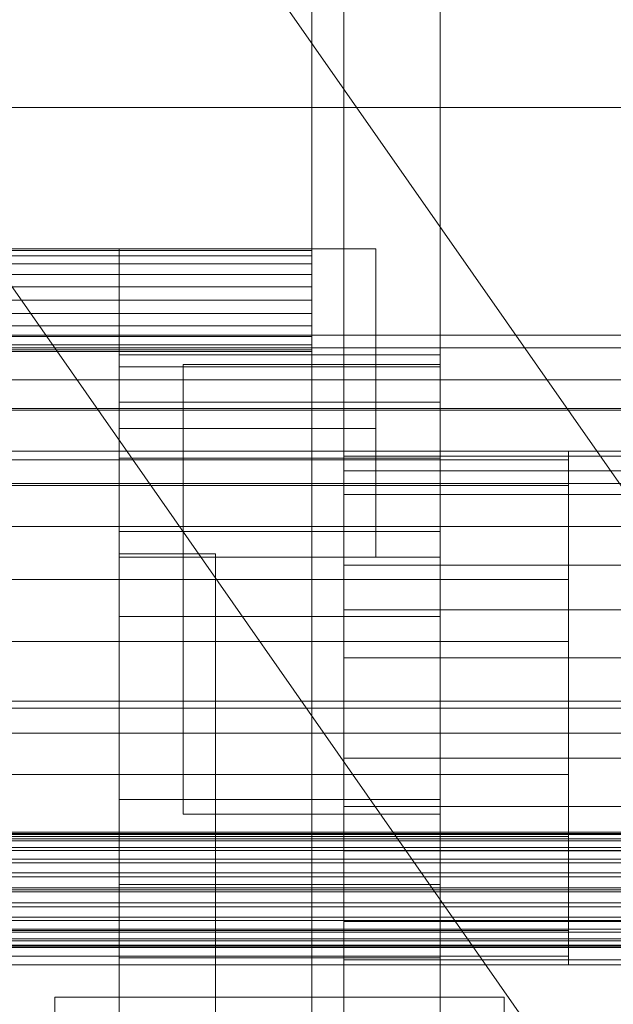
# Model space of a CAD drawing. Header units: millimetres. Extents: x -3490 to 61924, y -72580 to 6847.
# Tile 296 of 656: x 1274 to 1367, y -33840 to -33686. Entities that reach past the tile are written whole.
import ezdxf

# ---------------------------------------------------------------- set-up
doc = ezdxf.new("R2010")
doc.units = ezdxf.units.MM
for name, color, linetype, lineweight in [('COTAS_O', 1, 'Continuous', 0), ('frontal_C03', 7, 'Continuous', 0), ('frontal_secador', 7, 'Continuous', 0), ('frontal_tolva', 7, 'Continuous', 0)]:
    doc.layers.add(name, color=color, linetype=linetype, lineweight=lineweight)
doc.dimstyles.new('R19_100', dxfattribs={"dimtxt": 250, "dimasz": 150, "dimexe": 150, "dimexo": 80, "dimgap": 100, "dimtad": 1, "dimtih": 1, "dimtoh": 1, "dimdsep": 46, "dimcen": 0.09, "dimadec": 0, "dimazin": 0, "dimtfac": 1, "dimtdec": 4, "dimtofl": 0, "dimtmove": 0, "dimatfit": 3, "dimfxl": 1, "dimtolj": 1, "dimtzin": 0, "dimarcsym": 0})

# ---------------------------------------------------------------- blocks, each defined once
blk = doc.blocks.new('DIM_R29_57')
at = {"layer": 'COTAS_O'}
for p, q in [((-1725, -33700), (-1575, -33655)), ((1725, -33700), (1575, -33655)), ((-1725, -34400), (-1725, -33700)), ((-1725, -33700), (1725, -33700)), ((-1725, -33700), (-1575, -33745)), ((1725, -33700), (1575, -33745)), ((1725, -34400), (1725, -33700))]:
    blk.add_line(p, q, dxfattribs=at)
blk.add_text('3450 O', height=250, dxfattribs=at).set_placement((0, -33600))

msp = doc.modelspace()

# ---------------------------------------------------------------- linework, layer by layer
at = {"layer": 'frontal_C03'}
for p, q in [((-1500, -33735.441), (1500, -33735.441)), ((1530, -33737.417), (-1530, -33737.417)), ((1530, -33742.417), (-1530, -33742.417)), ((1500, -33746.85), (-1500, -33746.85)), ((1500, -33747.135), (-1500, -33747.135)), ((-1500, -33758.543), (1500, -33758.543)), ((1530, -33792.417), (-1530, -33792.417)), ((1530, -33797.417), (-1530, -33797.417)), ((-1500, -33812.82), (1500, -33812.82)), ((-1500, -33813.045), (1500, -33813.045)), ((-1500, -33813.209), (1500, -33813.209)), ((-1500, -33813.867), (1500, -33813.867)), ((-1500, -33814.184), (1500, -33814.184)), ((-1500, -33815.23), (1500, -33815.23)), ((-1500, -33815.679), (1500, -33815.679)), ((-1500, -33817.043), (1500, -33817.043)), ((-1500, -33817.593), (1500, -33817.593)), ((-1500, -33819.18), (1500, -33819.18)), ((1500, -33819.794), (-1500, -33819.794)), ((-1500, -33821.497), (1500, -33821.497)), ((-1500, -33822.132), (1500, -33822.132)), ((-1500, -33823.836), (1500, -33823.836)), ((-1500, -33824.45), (1500, -33824.45)), ((-1500, -33826.037), (1500, -33826.037)), ((-1500, -33826.587), (1500, -33826.587)), ((-1500, -33827.95), (1500, -33827.95)), ((-1500, -33828.399), (1500, -33828.399)), ((-1500, -33829.445), (1500, -33829.445)), ((-1500, -33829.763), (1500, -33829.763)), ((-1500, -33830.421), (1500, -33830.421)), ((-1500, -33830.585), (1500, -33830.585)), ((-1500, -33830.809), (1500, -33830.809))]:
    msp.add_line(p, q, dxfattribs=at)
at = {"layer": 'frontal_secador'}
for p, q in [((1340, -36000), (1340, -33000)), ((1320, -35980), (1320, -33075)), ((1325, -36000), (1325, -33075)), ((1325, -34600), (1325, -33075)), ((1325, -35980), (1325, -33075)), ((1320, -33722), (-1320, -33722)), ((1320, -33722.273), (-1320, -33722.273)), ((1290, -33722), (1330, -33722)), ((1290, -33750), (1290, -33722)), ((1320, -33722.273), (1320, -33722)), ((1320, -33723.072), (1320, -33722.273)), ((1330, -33750), (1330, -33722)), ((1320, -33723.072), (-1320, -33723.072)), ((1320, -33724.343), (1320, -33723.072)), ((1320, -33724.343), (-1320, -33724.343)), ((1320, -33726), (1320, -33724.343)), ((1320, -33726), (-1320, -33726)), ((1320, -33727.929), (1320, -33726)), ((1320, -33727.929), (-1320, -33727.929)), ((1320, -33730), (1320, -33727.929)), ((-1320, -33730), (1320, -33730)), ((1320, -33732.071), (1320, -33730)), ((1320, -33732.071), (-1320, -33732.071)), ((1320, -33732.071), (1320, -33734)), ((1320, -33734), (-1320, -33734)), ((1320, -33734), (1320, -33735.657)), ((1320, -33735.657), (-1320, -33735.657)), ((1320, -33735.657), (1320, -33736.928)), ((1320, -33736.928), (-1320, -33736.928)), ((1320, -33737.727), (-1320, -33737.727)), ((1320, -33738), (-1320, -33738)), ((1320, -33736.928), (1320, -33737.727)), ((1320, -33737.727), (1320, -33738)), ((1290, -33740.374), (1290, -33738.5)), ((1340, -33738.5), (1290, -33738.5)), ((1340, -33740.374), (1340, -33738.5)), ((1290, -33745.869), (1290, -33740.374)), ((1340, -33740.374), (1290, -33740.374)), ((1300, -33740), (1340, -33740)), ((1300, -33770), (1300, -33740)), ((1340, -33770), (1340, -33740)), ((1340, -33745.869), (1340, -33740.374)), ((1290, -33754.609), (1290, -33745.869)), ((1340, -33745.869), (1290, -33745.869)), ((1340, -33754.609), (1340, -33745.869)), ((1290, -33750), (1330, -33750)), ((1290, -33770), (1290, -33750)), ((1330, -33770), (1330, -33750)), ((1360, -33753.5), (-1360, -33753.5)), ((1360, -33754.863), (-1360, -33754.863)), ((1290, -33766), (1290, -33754.609)), ((1340, -33754.609), (1290, -33754.609)), ((1325, -33754.269), (1325, -33753.5)), ((1480, -33753.5), (1325, -33753.5)), ((1430, -33753.5), (1325, -33753.5)), ((1325, -33756.545), (1325, -33754.269)), ((1480, -33754.269), (1325, -33754.269)), ((1430, -33754.269), (1325, -33754.269)), ((1340, -33766), (1340, -33754.609)), ((1360, -33754.863), (1360, -33753.5)), ((1360, -33758.859), (1360, -33754.863)), ((1325, -33760.241), (1325, -33756.545)), ((1480, -33756.545), (1325, -33756.545)), ((1430, -33756.545), (1325, -33756.545)), ((1360, -33758.859), (-1360, -33758.859)), ((1360, -33765.216), (1360, -33758.859)), ((1325, -33765.216), (1325, -33760.241)), ((1480, -33760.241), (1325, -33760.241)), ((1430, -33760.241), (1325, -33760.241)), ((1360, -33765.216), (-1360, -33765.216)), ((1325, -33771.277), (1325, -33765.216)), ((1480, -33765.216), (1325, -33765.216)), ((1430, -33765.216), (1325, -33765.216)), ((1360, -33773.5), (1360, -33765.216)), ((1290, -33779.265), (1290, -33766)), ((1340, -33766), (1290, -33766)), ((1340, -33779.265), (1340, -33766)), ((1290, -33769.5), (1305, -33769.5)), ((1290, -33855.5), (1290, -33769.5)), ((1290, -33770), (1330, -33770)), ((1300, -33770), (1340, -33770)), ((1300, -33810), (1300, -33770)), ((1305, -33855.5), (1305, -33769.5)), ((1340, -33810), (1340, -33770)), ((1325, -33778.193), (1325, -33771.277)), ((1480, -33771.277), (1325, -33771.277)), ((1430, -33771.277), (1325, -33771.277)), ((1360, -33773.5), (-1360, -33773.5)), ((1360, -33783.147), (1360, -33773.5)), ((1290, -33793.5), (1290, -33779.265)), ((1340, -33779.265), (1290, -33779.265)), ((1325, -33785.696), (1325, -33778.193)), ((1480, -33778.193), (1325, -33778.193)), ((1430, -33778.193), (1325, -33778.193)), ((1340, -33793.5), (1340, -33779.265)), ((1360, -33783.147), (-1360, -33783.147)), ((1360, -33793.5), (1360, -33783.147)), ((1325, -33793.5), (1325, -33785.696)), ((1480, -33785.696), (1325, -33785.696)), ((1430, -33785.696), (1325, -33785.696)), ((-1360, -33793.5), (1360, -33793.5)), ((1290, -33793.5), (1290, -33807.735)), ((1290, -33793.5), (1340, -33793.5)), ((1325, -33793.5), (1325, -33801.304)), ((1325, -33793.5), (1480, -33793.5)), ((1325, -33793.5), (1430, -33793.5)), ((1340, -33807.735), (1340, -33793.5)), ((1360, -33803.853), (1360, -33793.5)), ((1325, -33801.304), (1325, -33808.807)), ((1480, -33801.304), (1325, -33801.304)), ((1430, -33801.304), (1325, -33801.304)), ((1360, -33803.853), (-1360, -33803.853)), ((1360, -33803.853), (1360, -33813.5)), ((1290, -33807.735), (1290, -33821)), ((1340, -33807.735), (1290, -33807.735)), ((1340, -33807.735), (1340, -33821)), ((1300, -33810), (1340, -33810)), ((1325, -33808.807), (1325, -33815.723)), ((1480, -33808.807), (1325, -33808.807)), ((1430, -33808.807), (1325, -33808.807)), ((1360, -33813.5), (-1360, -33813.5)), ((1360, -33813.5), (1360, -33821.784)), ((1325, -33815.723), (1325, -33821.784)), ((1480, -33815.723), (1325, -33815.723)), ((1430, -33815.723), (1325, -33815.723)), ((1360, -33821.784), (-1360, -33821.784)), ((1290, -33821), (1290, -33832.391)), ((1340, -33821), (1290, -33821)), ((1325, -33821.784), (1325, -33826.759)), ((1480, -33821.784), (1325, -33821.784)), ((1430, -33821.784), (1325, -33821.784)), ((1340, -33821), (1340, -33832.391)), ((1360, -33821.784), (1360, -33828.141)), ((1325, -33826.759), (1325, -33830.455)), ((1480, -33826.759), (1325, -33826.759)), ((1430, -33826.759), (1325, -33826.759)), ((1360, -33828.141), (-1360, -33828.141)), ((1360, -33828.141), (1360, -33832.137)), ((1325, -33830.455), (1325, -33832.731)), ((1480, -33830.455), (1325, -33830.455)), ((1430, -33830.455), (1325, -33830.455)), ((1360, -33832.137), (-1360, -33832.137)), ((1290, -33832.391), (1290, -33841.131)), ((1340, -33832.391), (1290, -33832.391)), ((1325, -33832.731), (1325, -33833.5)), ((1480, -33832.731), (1325, -33832.731)), ((1430, -33832.731), (1325, -33832.731)), ((1340, -33832.391), (1340, -33841.131)), ((1360, -33832.137), (1360, -33833.5)), ((1360, -33833.5), (-1360, -33833.5)), ((1480, -33833.5), (1325, -33833.5)), ((1430, -33833.5), (1325, -33833.5)), ((1280, -33838.5), (1350, -33838.5)), ((1280, -33853.5), (1280, -33838.5)), ((1350, -33853.5), (1350, -33838.5))]:
    msp.add_line(p, q, dxfattribs=at)
at = {"layer": 'frontal_tolva'}
for p, q in [((1769.584, -34332.806), (722.584, -32835.806)), ((1720.416, -34367.194), (673.416, -32870.194))]:
    msp.add_line(p, q, dxfattribs=at)

# ---------------------------------------------------------------- dimensions: what is measured, and where the dimension line sits
at = {"layer": 'COTAS_O'}
dim = msp.add_aligned_dim(p1=(-1725, -34400), p2=(1725, -34400), distance=700, text='<> O', dimstyle='R19_100', dxfattribs=at)
dim.commit()
dim.dimension.update_dxf_attribs({"geometry": 'DIM_R29_57', "text_midpoint": (0, -33700)})

doc.saveas('drawing.dxf')
